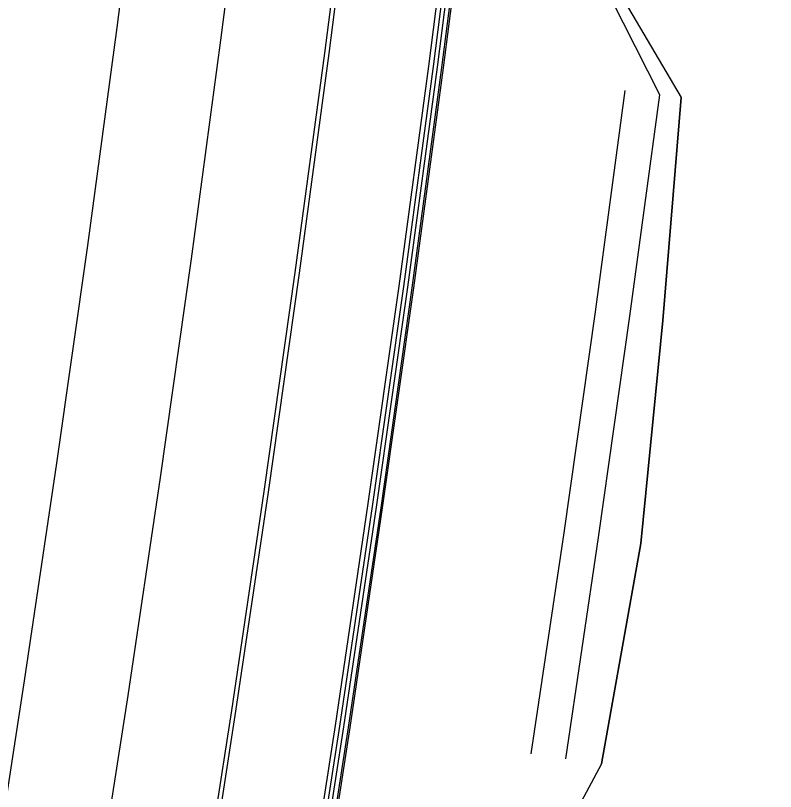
# Model space of a CAD drawing. Extents: x 1797478 to 1804836, y 246529 to 250952.
# Drawn here: x 1797642.5 to 1797729.6, y 246667.8 to 246756.8 of the extents above; entities that cross this region are included whole.
import ezdxf

# ---------------------------------------------------------------- set-up
doc = ezdxf.new("R2010")
doc.units = 0
for name, color, linetype in [('1', 7, 'Continuous'), ('60', 7, 'Continuous'), ('DTCH-LINBTM', 7, 'Continuous'), ('DTCH-LINFRSLP', 7, 'Continuous'), ('EDPV-LINE', 7, 'Continuous'), ('LIMT-CSLINE', 7, 'Continuous'), ('SHDR-UPAV', 7, 'Continuous')]:
    doc.layers.add(name, color=color, linetype=linetype)

msp = doc.modelspace()

# ---------------------------------------------------------------- linework, layer by layer
for points in [[(1797620.381, 246544.497), (1797620.381, 246544.5), (1797622.557, 246556.127), (1797627.075, 246580.938), (1797631.431, 246605.779), (1797635.623, 246630.65), (1797639.652, 246655.548), (1797643.517, 246680.474), (1797647.218, 246705.426), (1797650.755, 246730.403), (1797654.127, 246755.404), (1797657.336, 246780.428), (1797660.38, 246805.473), (1797661.548, 246815.474), (1797661.549, 246815.477), (1797662.631, 246824.953), (1797663.259, 246830.539), (1797664.779, 246844.399), (1797665.932, 246855.579)], [(1797620.381, 246544.497), (1797620.381, 246544.5), (1797622.557, 246556.127), (1797627.075, 246580.938), (1797631.431, 246605.779), (1797635.623, 246630.65), (1797639.652, 246655.548), (1797643.517, 246680.474), (1797647.218, 246705.426), (1797650.755, 246730.403), (1797654.127, 246755.404), (1797657.336, 246780.428), (1797660.38, 246805.473), (1797661.548, 246815.474), (1797661.549, 246815.477), (1797662.631, 246824.953), (1797663.259, 246830.539), (1797664.779, 246844.399), (1797665.932, 246855.579)], [(1797620.381, 246544.497), (1797620.381, 246544.5), (1797622.557, 246556.127), (1797627.075, 246580.938), (1797631.431, 246605.779), (1797635.623, 246630.65), (1797639.652, 246655.548), (1797643.517, 246680.474), (1797647.218, 246705.426), (1797650.755, 246730.403), (1797654.127, 246755.404), (1797657.336, 246780.428), (1797660.38, 246805.473), (1797661.548, 246815.474), (1797661.549, 246815.477), (1797662.631, 246824.953), (1797663.259, 246830.539), (1797664.779, 246844.399), (1797665.932, 246855.579)], [(1797620.381, 246544.497), (1797620.381, 246544.5), (1797622.557, 246556.127), (1797627.075, 246580.938), (1797631.431, 246605.779), (1797635.623, 246630.65), (1797639.652, 246655.548), (1797643.517, 246680.474), (1797647.218, 246705.426), (1797650.755, 246730.403), (1797654.127, 246755.404), (1797657.336, 246780.428), (1797660.38, 246805.473), (1797661.548, 246815.474), (1797661.549, 246815.477), (1797662.631, 246824.953), (1797663.259, 246830.539), (1797664.779, 246844.399), (1797665.932, 246855.579)], [(1797632.188, 246542.357), (1797632.189, 246542.36), (1797634.371, 246554.024), (1797638.903, 246578.913), (1797643.272, 246603.832), (1797647.476, 246628.78), (1797651.517, 246653.757), (1797655.394, 246678.761), (1797659.106, 246703.791), (1797662.653, 246728.846), (1797666.036, 246753.925), (1797669.254, 246779.028), (1797672.307, 246804.152), (1797673.479, 246814.183), (1797673.479, 246814.187), (1797674.565, 246823.692), (1797675.194, 246829.296), (1797676.719, 246843.199), (1797677.873, 246854.397)], [(1797632.189, 246542.357), (1797632.189, 246542.36), (1797634.371, 246554.024), (1797638.903, 246578.913), (1797643.272, 246603.832), (1797647.477, 246628.78), (1797651.517, 246653.757), (1797655.394, 246678.761), (1797659.106, 246703.791), (1797662.654, 246728.846), (1797666.036, 246753.925), (1797669.254, 246779.028), (1797672.307, 246804.151), (1797673.479, 246814.183), (1797673.479, 246814.187), (1797674.565, 246823.692), (1797675.194, 246829.296), (1797676.719, 246843.199), (1797677.873, 246854.397)], [(1797643.997, 246540.218), (1797643.997, 246540.221), (1797646.186, 246551.921), (1797650.732, 246576.888), (1797655.113, 246601.884), (1797659.331, 246626.911), (1797663.383, 246651.966), (1797667.271, 246677.048), (1797670.994, 246702.156), (1797674.552, 246727.289), (1797677.945, 246752.447), (1797681.172, 246777.627), (1797684.234, 246802.83), (1797685.41, 246812.893), (1797685.41, 246812.896), (1797686.499, 246822.431), (1797687.13, 246828.053), (1797688.659, 246841.999), (1797689.815, 246853.216)], [(1797643.997, 246540.218), (1797643.997, 246540.221), (1797646.186, 246551.921), (1797650.732, 246576.888), (1797655.113, 246601.884), (1797659.331, 246626.911), (1797663.383, 246651.966), (1797667.271, 246677.048), (1797670.994, 246702.156), (1797674.552, 246727.289), (1797677.945, 246752.447), (1797681.172, 246777.627), (1797684.234, 246802.83), (1797685.41, 246812.893), (1797685.41, 246812.896), (1797686.499, 246822.431), (1797687.13, 246828.053), (1797688.659, 246841.999), (1797689.815, 246853.216)], [(1797643.997, 246540.218), (1797643.997, 246540.221), (1797646.186, 246551.921), (1797650.732, 246576.888), (1797655.113, 246601.884), (1797659.331, 246626.911), (1797663.383, 246651.966), (1797667.271, 246677.048), (1797670.994, 246702.156), (1797674.552, 246727.289), (1797677.945, 246752.447), (1797681.172, 246777.627), (1797684.234, 246802.83), (1797685.41, 246812.893), (1797685.41, 246812.896), (1797686.499, 246822.431), (1797687.13, 246828.053), (1797688.659, 246841.999), (1797689.815, 246853.216)], [(1797643.997, 246540.218), (1797643.997, 246540.221), (1797646.186, 246551.921), (1797650.732, 246576.888), (1797655.113, 246601.884), (1797659.331, 246626.911), (1797663.383, 246651.966), (1797667.271, 246677.048), (1797670.994, 246702.156), (1797674.552, 246727.289), (1797677.945, 246752.447), (1797681.172, 246777.627), (1797684.234, 246802.83), (1797685.41, 246812.893), (1797685.41, 246812.896), (1797686.499, 246822.431), (1797687.13, 246828.053), (1797688.659, 246841.999), (1797689.815, 246853.216)], [(1797644.474, 246540.131), (1797644.475, 246540.134), (1797646.664, 246551.836), (1797651.21, 246576.806), (1797655.592, 246601.806), (1797659.81, 246626.835), (1797663.863, 246651.893), (1797667.752, 246676.978), (1797671.475, 246702.09), (1797675.034, 246727.226), (1797678.427, 246752.387), (1797681.655, 246777.571), (1797684.717, 246802.776), (1797685.892, 246812.841), (1797685.893, 246812.844), (1797686.982, 246822.38), (1797687.614, 246828.003), (1797689.146, 246841.95), (1797690.304, 246853.167)], [(1797656.334, 246537.982), (1797656.334, 246537.985), (1797658.53, 246549.724), (1797663.09, 246574.772), (1797667.485, 246599.85), (1797671.715, 246624.958), (1797675.781, 246650.094), (1797679.681, 246675.258), (1797683.415, 246700.447), (1797686.984, 246725.663), (1797690.388, 246750.902), (1797693.625, 246776.164), (1797696.696, 246801.449), (1797697.875, 246811.544), (1797697.875, 246811.548), (1797698.968, 246821.114), (1797699.601, 246826.754), (1797701.134, 246840.746), (1797702.292, 246851.981)], [(1797656.788, 246537.9), (1797656.789, 246537.903), (1797658.985, 246549.643), (1797663.545, 246574.694), (1797667.941, 246599.775), (1797672.172, 246624.886), (1797676.238, 246650.025), (1797680.138, 246675.192), (1797683.873, 246700.385), (1797687.443, 246725.603), (1797690.846, 246750.845), (1797694.084, 246776.11), (1797697.155, 246801.398), (1797698.334, 246811.495), (1797698.335, 246811.498), (1797699.427, 246821.066), (1797700.06, 246826.706), (1797701.594, 246840.7), (1797702.752, 246851.936)], [(1797657.301, 246537.807), (1797657.301, 246537.81), (1797659.498, 246549.552), (1797664.059, 246574.606), (1797668.455, 246599.69), (1797672.686, 246624.804), (1797676.753, 246649.947), (1797680.654, 246675.117), (1797684.389, 246700.314), (1797687.959, 246725.535), (1797691.363, 246750.781), (1797694.601, 246776.05), (1797697.673, 246801.34), (1797698.852, 246811.439), (1797698.853, 246811.442), (1797699.945, 246821.011), (1797700.578, 246826.652), (1797702.112, 246840.647), (1797703.27, 246851.884)]]:
    msp.add_lwpolyline(points)
at = {"layer": '1'}
msp.add_lwpolyline([(1797620.381, 246544.497), (1797620.381, 246544.5), (1797622.557, 246556.127), (1797627.075, 246580.938), (1797631.431, 246605.779), (1797635.623, 246630.65), (1797639.652, 246655.548), (1797643.517, 246680.474), (1797647.218, 246705.426), (1797650.755, 246730.403), (1797654.127, 246755.404), (1797657.336, 246780.428), (1797660.38, 246805.473), (1797661.548, 246815.474), (1797661.549, 246815.477), (1797662.631, 246824.953), (1797663.259, 246830.539), (1797664.779, 246844.399), (1797665.932, 246855.579)], dxfattribs=at)
at = {"layer": '60'}
msp.add_lwpolyline([(1797709.662, 246670.933), (1797714.158, 246696.219), (1797716.708, 246721.774), (1797718.787, 246747.376)], dxfattribs=at)
at = {"layer": 'DTCH-LINBTM'}
msp.add_lwpolyline([(1797705.575, 246671.522), (1797709.333, 246696.883), (1797712.925, 246722.268), (1797716.35, 246747.679), (1797702.421, 246775.131)], dxfattribs=at)
at = {"layer": 'DTCH-LINFRSLP'}
msp.add_lwpolyline([(1797701.616, 246672.093), (1797705.371, 246697.428), (1797708.959, 246722.787), (1797712.381, 246748.171)], dxfattribs=at)
at = {"layer": 'EDPV-LINE'}
msp.add_lwpolyline([(1797643.997, 246540.218), (1797643.997, 246540.221), (1797646.186, 246551.921), (1797650.732, 246576.888), (1797655.113, 246601.884), (1797659.331, 246626.911), (1797663.383, 246651.966), (1797667.271, 246677.048), (1797670.994, 246702.156), (1797674.552, 246727.289), (1797677.945, 246752.447), (1797681.172, 246777.627), (1797684.234, 246802.83), (1797685.41, 246812.893), (1797685.41, 246812.896), (1797686.499, 246822.431), (1797687.13, 246828.053), (1797688.659, 246841.999), (1797689.815, 246853.216)], dxfattribs=at)
msp.add_lwpolyline([(1797643.997, 246540.218), (1797643.997, 246540.221), (1797646.186, 246551.921), (1797650.732, 246576.888), (1797655.113, 246601.884), (1797659.331, 246626.911), (1797663.383, 246651.966), (1797667.271, 246677.048), (1797670.994, 246702.156), (1797674.552, 246727.289), (1797677.945, 246752.447), (1797681.172, 246777.627), (1797684.234, 246802.83), (1797685.41, 246812.893), (1797685.41, 246812.896), (1797686.499, 246822.431), (1797687.13, 246828.053), (1797688.659, 246841.999), (1797689.815, 246853.216)], dxfattribs=at)
at = {"layer": 'LIMT-CSLINE'}
msp.add_lwpolyline([(1797729.606, 246849.279), (1797706.461, 246840.21), (1797706.42, 246826.044), (1797706.437, 246820.325), (1797705.823, 246810.688), (1797705.823, 246810.685), (1797704.97, 246800.532), (1797702.421, 246775.131), (1797718.787, 246747.376), (1797716.708, 246721.774), (1797714.158, 246696.219), (1797709.662, 246670.933), (1797696.819, 246646.918)], dxfattribs=at)
at = {"layer": 'SHDR-UPAV'}
for points in [[(1797655.804, 246538.078), (1797655.805, 246538.081), (1797658, 246549.818), (1797662.56, 246574.862), (1797666.954, 246599.937), (1797671.184, 246625.041), (1797675.249, 246650.174), (1797679.148, 246675.334), (1797682.883, 246700.521), (1797686.451, 246725.732), (1797689.854, 246750.968), (1797693.091, 246776.227), (1797696.161, 246801.508), (1797697.34, 246811.602), (1797697.341, 246811.606), (1797698.433, 246821.171), (1797699.066, 246826.81), (1797700.599, 246840.8), (1797701.757, 246852.034)], [(1797655.804, 246538.078), (1797655.805, 246538.081), (1797658, 246549.818), (1797662.56, 246574.862), (1797666.954, 246599.937), (1797671.184, 246625.041), (1797675.249, 246650.174), (1797679.148, 246675.334), (1797682.883, 246700.521), (1797686.451, 246725.732), (1797689.854, 246750.968), (1797693.091, 246776.227), (1797696.161, 246801.508), (1797697.34, 246811.602), (1797697.341, 246811.606), (1797698.433, 246821.171), (1797699.066, 246826.81), (1797700.599, 246840.8), (1797701.757, 246852.034)], [(1797657.477, 246537.775), (1797657.478, 246537.778), (1797659.674, 246549.52), (1797664.235, 246574.575), (1797668.632, 246599.661), (1797672.863, 246624.777), (1797676.93, 246649.92), (1797680.831, 246675.092), (1797684.567, 246700.289), (1797688.137, 246725.512), (1797691.541, 246750.759), (1797694.779, 246776.029), (1797697.851, 246801.321), (1797699.03, 246811.42), (1797699.031, 246811.423), (1797700.123, 246820.992), (1797700.756, 246826.634), (1797702.291, 246840.63), (1797703.449, 246851.867)]]:
    msp.add_lwpolyline(points, dxfattribs=at)

doc.saveas('drawing.dxf')
